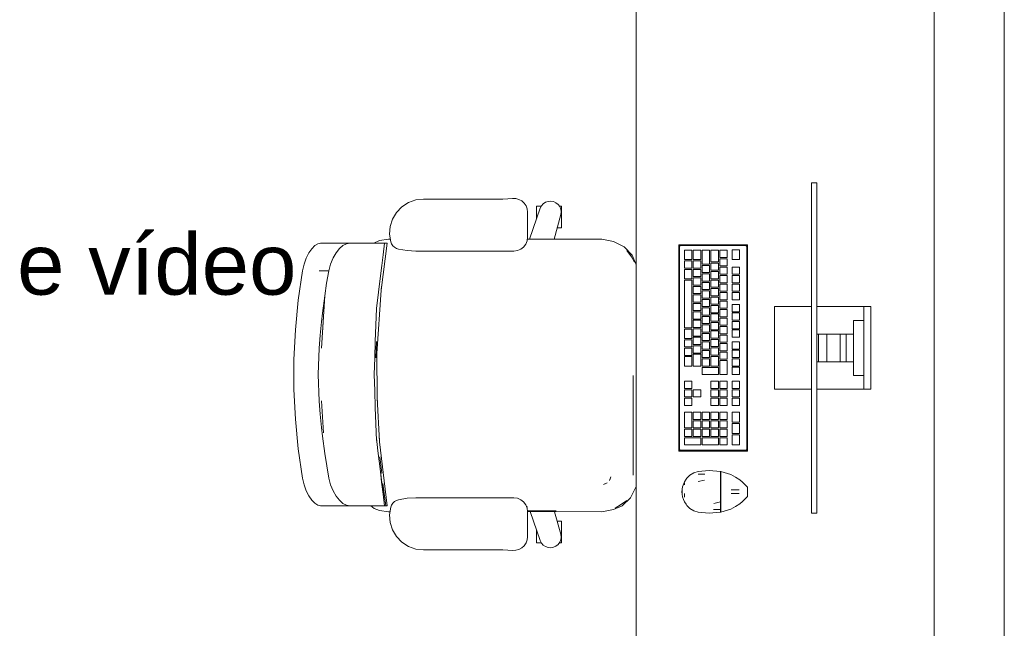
# Model space of a CAD drawing. Header units: millimetres. Extents: x 321 to 585, y -277 to 9.
# Tile 635 of 656: x 398 to 401.63, y -119.47 to -117.23. Entities that reach past the tile are written whole.
import ezdxf

# ---------------------------------------------------------------- set-up
doc = ezdxf.new("R2010")
doc.units = ezdxf.units.MM
doc.header["$MEASUREMENT"] = 0
doc.linetypes.add('NULL', pattern=[0])
for name, color, linetype, lineweight in [('Ambiente-Textos', 251, 'Continuous', 5), ('IFC-Elemento construtivo genérico-Contorno', 253, 'Continuous', 5), ('IFC-Elemento de mobília-Contorno', 152, 'Continuous', 5), ('IFC-Laje-Contorno', 134, 'Continuous', 5), ('IFC-Viga-Contorno', 66, 'Continuous', 5)]:
    doc.layers.add(name, color=color, linetype=linetype, lineweight=lineweight)
doc.styles.add('Arial', font='arial.ttf')

msp = doc.modelspace()

# ---------------------------------------------------------------- linework, layer by layer
at = {"layer": 'IFC-Elemento construtivo genérico-Contorno', "lineweight": 5}
for p, q in [((400.9206, -117.8292), (400.9206, -117.8288)), ((400.9206, -117.8288), (400.9397, -117.8288)), ((400.9397, -117.8292), (400.9397, -117.8288)), ((400.9206, -117.8305), (400.9206, -117.8292)), ((400.9206, -117.8325), (400.9206, -117.8305)), ((400.9206, -117.8351), (400.9206, -117.8325)), ((400.9206, -117.8382), (400.9206, -117.8351)), ((400.9206, -117.8415), (400.9206, -117.8382)), ((400.9206, -119.0353), (400.9206, -117.8415)), ((400.9397, -117.8305), (400.9397, -117.8292)), ((400.9397, -117.8325), (400.9397, -117.8305)), ((400.9397, -117.8351), (400.9397, -117.8325)), ((400.9397, -117.8382), (400.9397, -117.8351)), ((400.9397, -117.8415), (400.9397, -117.8382)), ((400.9397, -119.0353), (400.9397, -117.8415)), ((400.4301, -118.0574), (400.4325, -118.0598)), ((400.4301, -118.8194), (400.4301, -118.0574)), ((400.4301, -118.0574), (400.6841, -118.0574)), ((400.4325, -118.0598), (400.4342, -118.0615)), ((400.4332, -118.0637), (400.4339, -118.0622)), ((400.4332, -118.0637), (400.4336, -118.0629)), ((400.4332, -118.813), (400.4332, -118.0637)), ((400.4336, -118.0629), (400.4342, -118.0615)), ((400.4338, -118.0592), (400.4358, -118.0602)), ((400.4338, -118.0592), (400.4351, -118.0599)), ((400.4339, -118.0622), (400.4342, -118.0615)), ((400.4342, -118.0615), (400.4364, -118.0605)), ((400.4351, -118.0599), (400.4358, -118.0602)), ((400.4356, -118.0609), (400.4364, -118.0605)), ((400.4356, -118.0609), (400.436, -118.0607)), ((400.436, -118.0607), (400.4364, -118.0605)), ((400.4364, -118.0605), (400.6777, -118.0605)), ((400.4507, -118.0776), (400.4785, -118.0776)), ((400.4507, -118.1123), (400.4507, -118.0776)), ((400.4785, -118.1123), (400.4785, -118.0776)), ((400.4833, -118.0776), (400.5111, -118.0776)), ((400.4833, -118.1123), (400.4833, -118.0776)), ((400.5111, -118.1123), (400.5111, -118.0776)), ((400.5159, -118.0776), (400.5437, -118.0776)), ((400.5159, -118.129), (400.5159, -118.0776)), ((400.5437, -118.129), (400.5437, -118.0776)), ((400.5485, -118.0776), (400.5762, -118.0776)), ((400.5485, -118.1202), (400.5485, -118.0776)), ((400.5762, -118.1202), (400.5762, -118.0776)), ((400.5811, -118.0776), (400.6088, -118.0776)), ((400.5811, -118.1041), (400.5811, -118.0776)), ((400.6088, -118.1041), (400.6088, -118.0776)), ((400.627, -118.0767), (400.6548, -118.0767)), ((400.627, -118.112), (400.627, -118.0767)), ((400.6548, -118.112), (400.6548, -118.0767)), ((400.6777, -118.0605), (400.6803, -118.0592)), ((400.6777, -118.0605), (400.679, -118.0599)), ((400.6777, -118.0605), (400.6793, -118.0612)), ((400.679, -118.0599), (400.6803, -118.0592)), ((400.6793, -118.0612), (400.68, -118.0615)), ((400.68, -118.0615), (400.6816, -118.0598)), ((400.68, -118.0615), (400.6806, -118.0629)), ((400.68, -118.0615), (400.6809, -118.0637)), ((400.6806, -118.0629), (400.6809, -118.0637)), ((400.6809, -118.813), (400.6809, -118.0637)), ((400.6816, -118.0598), (400.6841, -118.0574)), ((400.6841, -118.8194), (400.6841, -118.0574)), ((400.4507, -118.1123), (400.4785, -118.1123)), ((400.4507, -118.1172), (400.4785, -118.1172)), ((400.4507, -118.1437), (400.4507, -118.1172)), ((400.4785, -118.1437), (400.4785, -118.1172)), ((400.4833, -118.1123), (400.5111, -118.1123)), ((400.4833, -118.1172), (400.5111, -118.1172)), ((400.4833, -118.1437), (400.4833, -118.1172)), ((400.5111, -118.1437), (400.5111, -118.1172)), ((400.5811, -118.1041), (400.6088, -118.1041)), ((400.5811, -118.109), (400.6088, -118.109)), ((400.5811, -118.1355), (400.5811, -118.109)), ((400.6088, -118.1355), (400.6088, -118.109)), ((400.627, -118.112), (400.6548, -118.112)), ((400.4507, -118.1437), (400.4785, -118.1437)), ((400.4507, -118.1485), (400.4785, -118.1485)), ((400.4507, -118.1833), (400.4507, -118.1485)), ((400.4785, -118.1833), (400.4785, -118.1485)), ((400.4833, -118.1437), (400.5111, -118.1437)), ((400.4833, -118.1485), (400.5111, -118.1485)), ((400.4833, -118.175), (400.4833, -118.1485)), ((400.5111, -118.175), (400.5111, -118.1485)), ((400.5159, -118.129), (400.5437, -118.129)), ((400.5159, -118.1338), (400.5437, -118.1338)), ((400.5159, -118.1604), (400.5159, -118.1338)), ((400.5437, -118.1604), (400.5437, -118.1338)), ((400.5485, -118.1202), (400.5762, -118.1202)), ((400.5485, -118.1251), (400.5762, -118.1251)), ((400.5485, -118.1516), (400.5485, -118.1251)), ((400.5485, -118.1516), (400.5762, -118.1516)), ((400.5762, -118.1516), (400.5762, -118.1251)), ((400.5811, -118.1355), (400.6088, -118.1355)), ((400.5811, -118.1403), (400.6088, -118.1403)), ((400.5811, -118.1668), (400.5811, -118.1403)), ((400.6088, -118.1668), (400.6088, -118.1403)), ((400.627, -118.1403), (400.6548, -118.1403)), ((400.627, -118.1668), (400.627, -118.1403)), ((400.6548, -118.1668), (400.6548, -118.1403)), ((400.4507, -118.1833), (400.4785, -118.1833)), ((400.4507, -118.1881), (400.4785, -118.1881)), ((400.4507, -118.364), (400.4507, -118.1881)), ((400.4785, -118.364), (400.4785, -118.1881)), ((400.4833, -118.175), (400.5111, -118.175)), ((400.4833, -118.1799), (400.5111, -118.1799)), ((400.4833, -118.2064), (400.4833, -118.1799)), ((400.5111, -118.2064), (400.5111, -118.1799)), ((400.5159, -118.1604), (400.5437, -118.1604)), ((400.5159, -118.1652), (400.5437, -118.1652)), ((400.5159, -118.1917), (400.5159, -118.1652)), ((400.5159, -118.1917), (400.5437, -118.1917)), ((400.5437, -118.1917), (400.5437, -118.1652)), ((400.5485, -118.1564), (400.5762, -118.1564)), ((400.5485, -118.1829), (400.5485, -118.1564)), ((400.5485, -118.1829), (400.5762, -118.1829)), ((400.5485, -118.1878), (400.5762, -118.1878)), ((400.5485, -118.2143), (400.5485, -118.1878)), ((400.5762, -118.1829), (400.5762, -118.1564)), ((400.5762, -118.2143), (400.5762, -118.1878)), ((400.5811, -118.1668), (400.6088, -118.1668)), ((400.5811, -118.1717), (400.6088, -118.1717)), ((400.5811, -118.1982), (400.5811, -118.1717)), ((400.6088, -118.1982), (400.6088, -118.1717)), ((400.627, -118.1668), (400.6548, -118.1668)), ((400.627, -118.1717), (400.6548, -118.1717)), ((400.627, -118.1982), (400.627, -118.1717)), ((400.6548, -118.1982), (400.6548, -118.1717)), ((400.4833, -118.2064), (400.5111, -118.2064)), ((400.4833, -118.2112), (400.5111, -118.2112)), ((400.4833, -118.2378), (400.4833, -118.2112)), ((400.5111, -118.2378), (400.5111, -118.2112)), ((400.5159, -118.1965), (400.5437, -118.1965)), ((400.5159, -118.2231), (400.5159, -118.1965)), ((400.5159, -118.2231), (400.5437, -118.2231)), ((400.5159, -118.2279), (400.5437, -118.2279)), ((400.5159, -118.2544), (400.5159, -118.2279)), ((400.5437, -118.2231), (400.5437, -118.1965)), ((400.5437, -118.2544), (400.5437, -118.2279)), ((400.5485, -118.2143), (400.5762, -118.2143)), ((400.5485, -118.2191), (400.5762, -118.2191)), ((400.5485, -118.2457), (400.5485, -118.2191)), ((400.5762, -118.2457), (400.5762, -118.2191)), ((400.5811, -118.1982), (400.6088, -118.1982)), ((400.5811, -118.203), (400.6088, -118.203)), ((400.5811, -118.2295), (400.5811, -118.203)), ((400.6088, -118.2295), (400.6088, -118.203)), ((400.627, -118.1982), (400.6548, -118.1982)), ((400.627, -118.203), (400.6548, -118.203)), ((400.627, -118.2295), (400.627, -118.203)), ((400.6548, -118.2295), (400.6548, -118.203)), ((400.4833, -118.2378), (400.5111, -118.2378)), ((400.4833, -118.2426), (400.5111, -118.2426)), ((400.4833, -118.2691), (400.4833, -118.2426)), ((400.5111, -118.2691), (400.5111, -118.2426)), ((400.5159, -118.2544), (400.5437, -118.2544)), ((400.5159, -118.2592), (400.5437, -118.2592)), ((400.5159, -118.2858), (400.5159, -118.2592)), ((400.5437, -118.2858), (400.5437, -118.2592)), ((400.5485, -118.2457), (400.5762, -118.2457)), ((400.5485, -118.2505), (400.5762, -118.2505)), ((400.5485, -118.277), (400.5485, -118.2505)), ((400.5762, -118.277), (400.5762, -118.2505)), ((400.5811, -118.2295), (400.6088, -118.2295)), ((400.5811, -118.2344), (400.6088, -118.2344)), ((400.5811, -118.2609), (400.5811, -118.2344)), ((400.5811, -118.2609), (400.6088, -118.2609)), ((400.6088, -118.2609), (400.6088, -118.2344)), ((400.627, -118.2295), (400.6548, -118.2295)), ((400.627, -118.2344), (400.6548, -118.2344)), ((400.627, -118.2609), (400.627, -118.2344)), ((400.627, -118.2609), (400.6548, -118.2609)), ((400.6548, -118.2609), (400.6548, -118.2344)), ((400.4833, -118.2691), (400.5111, -118.2691)), ((400.4833, -118.2739), (400.5111, -118.2739)), ((400.4833, -118.3005), (400.4833, -118.2739)), ((400.4833, -118.3005), (400.5111, -118.3005)), ((400.5111, -118.3005), (400.5111, -118.2739)), ((400.5159, -118.2858), (400.5437, -118.2858)), ((400.5159, -118.2906), (400.5437, -118.2906)), ((400.5159, -118.3171), (400.5159, -118.2906)), ((400.5437, -118.3171), (400.5437, -118.2906)), ((400.5485, -118.277), (400.5762, -118.277)), ((400.5485, -118.2818), (400.5762, -118.2818)), ((400.5485, -118.3084), (400.5485, -118.2818)), ((400.5762, -118.3084), (400.5762, -118.2818)), ((400.5811, -118.2657), (400.6088, -118.2657)), ((400.5811, -118.2923), (400.5811, -118.2657)), ((400.5811, -118.2923), (400.6088, -118.2923)), ((400.5811, -118.2971), (400.6088, -118.2971)), ((400.5811, -118.3236), (400.5811, -118.2971)), ((400.6088, -118.2923), (400.6088, -118.2657)), ((400.6088, -118.3236), (400.6088, -118.2971)), ((400.627, -118.2781), (400.6548, -118.2781)), ((400.627, -118.3047), (400.627, -118.2781)), ((400.6548, -118.3047), (400.6548, -118.2781)), ((400.7833, -118.5908), (400.7833, -118.286)), ((400.7833, -118.286), (400.9206, -118.286)), ((400.9397, -118.286), (401.1008, -118.286)), ((401.1008, -118.286), (401.1041, -118.286)), ((401.1041, -118.286), (401.1071, -118.286)), ((401.1071, -118.286), (401.1098, -118.286)), ((401.1098, -118.286), (401.1118, -118.286)), ((401.1118, -118.286), (401.1131, -118.286)), ((401.1131, -118.286), (401.1135, -118.286)), ((401.1135, -118.5908), (401.1135, -118.286)), ((401.1135, -118.286), (401.1389, -118.286)), ((401.1389, -118.5908), (401.1389, -118.286)), ((400.4833, -118.3053), (400.5111, -118.3053)), ((400.4833, -118.3318), (400.4833, -118.3053)), ((400.4833, -118.3318), (400.5111, -118.3318)), ((400.4833, -118.3366), (400.5111, -118.3366)), ((400.4833, -118.3632), (400.4833, -118.3366)), ((400.5111, -118.3318), (400.5111, -118.3053)), ((400.5111, -118.3632), (400.5111, -118.3366)), ((400.5159, -118.3171), (400.5437, -118.3171)), ((400.5159, -118.322), (400.5437, -118.322)), ((400.5159, -118.3485), (400.5159, -118.322)), ((400.5437, -118.3485), (400.5437, -118.322)), ((400.5485, -118.3084), (400.5762, -118.3084)), ((400.5485, -118.3132), (400.5762, -118.3132)), ((400.5485, -118.3397), (400.5485, -118.3132)), ((400.5762, -118.3397), (400.5762, -118.3132)), ((400.5811, -118.3236), (400.6088, -118.3236)), ((400.5811, -118.3284), (400.6088, -118.3284)), ((400.5811, -118.355), (400.5811, -118.3284)), ((400.6088, -118.355), (400.6088, -118.3284)), ((400.627, -118.3047), (400.6548, -118.3047)), ((400.627, -118.3095), (400.6548, -118.3095)), ((400.627, -118.336), (400.627, -118.3095)), ((400.627, -118.336), (400.6548, -118.336)), ((400.6548, -118.336), (400.6548, -118.3095)), ((401.0754, -118.54), (401.0754, -118.3368)), ((401.0754, -118.3368), (401.1135, -118.3368)), ((400.4507, -118.364), (400.4785, -118.364)), ((400.4507, -118.3688), (400.4785, -118.3688)), ((400.4507, -118.4032), (400.4507, -118.3688)), ((400.4785, -118.4032), (400.4785, -118.3688)), ((400.4833, -118.3632), (400.5111, -118.3632)), ((400.4833, -118.368), (400.5111, -118.368)), ((400.4833, -118.3945), (400.4833, -118.368)), ((400.5111, -118.3945), (400.5111, -118.368)), ((400.5159, -118.3485), (400.5437, -118.3485)), ((400.5159, -118.3533), (400.5437, -118.3533)), ((400.5159, -118.3798), (400.5159, -118.3533)), ((400.5437, -118.3798), (400.5437, -118.3533)), ((400.5485, -118.3397), (400.5762, -118.3397)), ((400.5485, -118.3445), (400.5762, -118.3445)), ((400.5485, -118.3711), (400.5485, -118.3445)), ((400.5485, -118.3711), (400.5762, -118.3711)), ((400.5762, -118.3711), (400.5762, -118.3445)), ((400.5811, -118.355), (400.6088, -118.355)), ((400.5811, -118.3598), (400.6088, -118.3598)), ((400.5811, -118.3863), (400.5811, -118.3598)), ((400.6088, -118.3863), (400.6088, -118.3598)), ((400.627, -118.3408), (400.6548, -118.3408)), ((400.627, -118.3674), (400.627, -118.3408)), ((400.627, -118.3674), (400.6548, -118.3674)), ((400.627, -118.3722), (400.6548, -118.3722)), ((400.627, -118.3987), (400.627, -118.3722)), ((400.6548, -118.3674), (400.6548, -118.3408)), ((400.6548, -118.3987), (400.6548, -118.3722)), ((400.4507, -118.4032), (400.4785, -118.4032)), ((400.4507, -118.408), (400.4785, -118.408)), ((400.4507, -118.4345), (400.4507, -118.408)), ((400.4785, -118.4345), (400.4785, -118.408)), ((400.4833, -118.3945), (400.5111, -118.3945)), ((400.4833, -118.3993), (400.5111, -118.3993)), ((400.4833, -118.4259), (400.4833, -118.3993)), ((400.5111, -118.4259), (400.5111, -118.3993)), ((400.5159, -118.3798), (400.5437, -118.3798)), ((400.5159, -118.3847), (400.5437, -118.3847)), ((400.5159, -118.4112), (400.5159, -118.3847)), ((400.5437, -118.4112), (400.5437, -118.3847)), ((400.5485, -118.3759), (400.5762, -118.3759)), ((400.5485, -118.4024), (400.5485, -118.3759)), ((400.5485, -118.4024), (400.5762, -118.4024)), ((400.5485, -118.4073), (400.5762, -118.4073)), ((400.5485, -118.4338), (400.5485, -118.4073)), ((400.5762, -118.4024), (400.5762, -118.3759)), ((400.5762, -118.4338), (400.5762, -118.4073)), ((400.5811, -118.3863), (400.6088, -118.3863)), ((400.5811, -118.3911), (400.6088, -118.3911)), ((400.5811, -118.4177), (400.5811, -118.3911)), ((400.6088, -118.4177), (400.6088, -118.3911)), ((400.627, -118.3987), (400.6548, -118.3987)), ((400.9397, -118.3876), (400.946, -118.3876)), ((400.946, -118.4892), (400.946, -118.3876)), ((400.946, -118.3876), (400.9762, -118.3876)), ((400.9762, -118.4892), (400.9762, -118.3876)), ((400.9762, -118.3876), (401.0263, -118.3876)), ((401.0263, -118.4892), (401.0263, -118.3876)), ((401.0263, -118.3876), (401.0481, -118.3876)), ((401.0464, -118.3876), (401.0549, -118.3876)), ((401.0481, -118.4892), (401.0481, -118.3876)), ((401.0549, -118.3876), (401.0641, -118.3876)), ((401.0641, -118.3876), (401.0754, -118.3876)), ((400.4507, -118.4345), (400.4785, -118.4345)), ((400.4507, -118.4394), (400.4785, -118.4394)), ((400.4507, -118.4659), (400.4507, -118.4394)), ((400.4785, -118.4659), (400.4785, -118.4394)), ((400.4833, -118.4259), (400.5111, -118.4259)), ((400.4833, -118.4307), (400.5111, -118.4307)), ((400.4833, -118.4572), (400.4833, -118.4307)), ((400.5111, -118.4572), (400.5111, -118.4307)), ((400.5159, -118.4112), (400.5437, -118.4112)), ((400.5159, -118.416), (400.5437, -118.416)), ((400.5159, -118.4425), (400.5159, -118.416)), ((400.5159, -118.4425), (400.5437, -118.4425)), ((400.5437, -118.4425), (400.5437, -118.416)), ((400.5485, -118.4338), (400.5762, -118.4338)), ((400.5485, -118.4386), (400.5762, -118.4386)), ((400.5485, -118.4651), (400.5485, -118.4386)), ((400.5762, -118.4651), (400.5762, -118.4386)), ((400.5811, -118.4177), (400.6088, -118.4177)), ((400.5811, -118.4225), (400.6088, -118.4225)), ((400.5811, -118.449), (400.5811, -118.4225)), ((400.6088, -118.449), (400.6088, -118.4225)), ((400.627, -118.416), (400.6548, -118.416)), ((400.627, -118.4425), (400.627, -118.416)), ((400.627, -118.4425), (400.6548, -118.4425)), ((400.6548, -118.4425), (400.6548, -118.416)), ((400.4507, -118.4659), (400.4785, -118.4659)), ((400.4507, -118.4707), (400.4785, -118.4707)), ((400.4507, -118.5053), (400.4507, -118.4707)), ((400.4785, -118.5053), (400.4785, -118.4707)), ((400.4833, -118.4572), (400.5111, -118.4572)), ((400.4833, -118.4621), (400.5111, -118.4621)), ((400.4833, -118.5053), (400.4833, -118.4621)), ((400.5111, -118.5053), (400.5111, -118.4621)), ((400.5159, -118.4474), (400.5437, -118.4474)), ((400.5159, -118.4739), (400.5159, -118.4474)), ((400.5159, -118.4739), (400.5437, -118.4739)), ((400.5159, -118.4787), (400.5437, -118.4787)), ((400.5159, -118.5053), (400.5159, -118.4787)), ((400.5437, -118.4739), (400.5437, -118.4474)), ((400.5437, -118.5053), (400.5437, -118.4787)), ((400.5485, -118.4651), (400.5762, -118.4651)), ((400.5485, -118.47), (400.5762, -118.47)), ((400.5485, -118.5053), (400.5485, -118.47)), ((400.5762, -118.5053), (400.5762, -118.47)), ((400.5811, -118.449), (400.6088, -118.449)), ((400.5811, -118.4539), (400.6088, -118.4539)), ((400.5811, -118.4804), (400.5811, -118.4539)), ((400.5811, -118.4804), (400.6088, -118.4804)), ((400.6088, -118.4804), (400.6088, -118.4539)), ((400.627, -118.4473), (400.6548, -118.4473)), ((400.627, -118.4738), (400.627, -118.4473)), ((400.627, -118.4738), (400.6548, -118.4738)), ((400.627, -118.4787), (400.6548, -118.4787)), ((400.627, -118.5052), (400.627, -118.4787)), ((400.6548, -118.4738), (400.6548, -118.4473)), ((400.6548, -118.5052), (400.6548, -118.4787)), ((400.4507, -118.5053), (400.4785, -118.5053)), ((400.4833, -118.5053), (400.5111, -118.5053)), ((400.5159, -118.5053), (400.5437, -118.5053)), ((400.5159, -118.5101), (400.5762, -118.5101)), ((400.5159, -118.5366), (400.5159, -118.5101)), ((400.5485, -118.5053), (400.5762, -118.5053)), ((400.5762, -118.5366), (400.5762, -118.5101)), ((400.5811, -118.4852), (400.6088, -118.4852)), ((400.5811, -118.5366), (400.5811, -118.4852)), ((400.6088, -118.5366), (400.6088, -118.4852)), ((400.627, -118.5052), (400.6548, -118.5052)), ((400.627, -118.51), (400.6548, -118.51)), ((400.627, -118.5366), (400.627, -118.51)), ((400.6548, -118.5366), (400.6548, -118.51)), ((400.9397, -118.4892), (400.946, -118.4892)), ((400.946, -118.4892), (400.9762, -118.4892)), ((400.9762, -118.4892), (401.0263, -118.4892)), ((401.0263, -118.4892), (401.0481, -118.4892)), ((401.0481, -118.4892), (401.0549, -118.4892)), ((401.0549, -118.4892), (401.0641, -118.4892)), ((401.0641, -118.4892), (401.0754, -118.4892)), ((400.5159, -118.5366), (400.5762, -118.5366)), ((400.5811, -118.5366), (400.6088, -118.5366)), ((400.627, -118.5366), (400.6548, -118.5366)), ((401.0754, -118.54), (401.1135, -118.54)), ((400.4507, -118.5617), (400.4785, -118.5617)), ((400.4507, -118.5883), (400.4507, -118.5617)), ((400.4507, -118.5883), (400.4785, -118.5883)), ((400.4785, -118.5883), (400.4785, -118.5617)), ((400.5485, -118.5617), (400.5762, -118.5617)), ((400.5485, -118.5883), (400.5485, -118.5617)), ((400.5485, -118.5883), (400.5762, -118.5883)), ((400.5762, -118.5883), (400.5762, -118.5617)), ((400.5811, -118.5617), (400.6088, -118.5617)), ((400.5811, -118.5883), (400.5811, -118.5617)), ((400.5811, -118.5883), (400.6088, -118.5883)), ((400.6088, -118.5883), (400.6088, -118.5617)), ((400.627, -118.5617), (400.6548, -118.5617)), ((400.627, -118.5883), (400.627, -118.5617)), ((400.627, -118.5883), (400.6548, -118.5883)), ((400.6548, -118.5883), (400.6548, -118.5617)), ((400.7833, -118.5908), (400.9206, -118.5908)), ((400.9397, -118.5908), (401.1008, -118.5908)), ((401.1008, -118.5908), (401.1041, -118.5908)), ((401.1041, -118.5908), (401.1071, -118.5908)), ((401.1071, -118.5908), (401.1098, -118.5908)), ((401.1098, -118.5908), (401.1118, -118.5908)), ((401.1118, -118.5908), (401.1131, -118.5908)), ((401.1131, -118.5908), (401.1135, -118.5908)), ((401.1135, -118.5908), (401.1389, -118.5908)), ((400.4507, -118.5931), (400.4785, -118.5931)), ((400.4507, -118.6196), (400.4507, -118.5931)), ((400.4507, -118.6196), (400.4785, -118.6196)), ((400.4507, -118.6244), (400.4785, -118.6244)), ((400.4507, -118.651), (400.4507, -118.6244)), ((400.4785, -118.6196), (400.4785, -118.5931)), ((400.4785, -118.651), (400.4785, -118.6244)), ((400.4833, -118.5931), (400.5111, -118.5931)), ((400.4833, -118.6196), (400.4833, -118.5931)), ((400.4833, -118.6196), (400.5111, -118.6196)), ((400.5111, -118.6196), (400.5111, -118.5931)), ((400.5485, -118.5931), (400.5762, -118.5931)), ((400.5485, -118.6196), (400.5485, -118.5931)), ((400.5485, -118.6196), (400.5762, -118.6196)), ((400.5485, -118.6244), (400.5762, -118.6244)), ((400.5485, -118.651), (400.5485, -118.6244)), ((400.5762, -118.6196), (400.5762, -118.5931)), ((400.5762, -118.651), (400.5762, -118.6244)), ((400.5811, -118.5931), (400.6088, -118.5931)), ((400.5811, -118.6196), (400.5811, -118.5931)), ((400.5811, -118.6196), (400.6088, -118.6196)), ((400.5811, -118.6244), (400.6088, -118.6244)), ((400.5811, -118.651), (400.5811, -118.6244)), ((400.6088, -118.6196), (400.6088, -118.5931)), ((400.6088, -118.651), (400.6088, -118.6244)), ((400.627, -118.5931), (400.6548, -118.5931)), ((400.627, -118.6196), (400.627, -118.5931)), ((400.627, -118.6196), (400.6548, -118.6196)), ((400.627, -118.6244), (400.6548, -118.6244)), ((400.627, -118.651), (400.627, -118.6244)), ((400.6548, -118.6196), (400.6548, -118.5931)), ((400.6548, -118.651), (400.6548, -118.6244)), ((400.4507, -118.651), (400.4785, -118.651)), ((400.5485, -118.651), (400.5762, -118.651)), ((400.5811, -118.651), (400.6088, -118.651)), ((400.627, -118.651), (400.6548, -118.651)), ((400.4507, -118.6759), (400.4785, -118.6759)), ((400.4507, -118.7338), (400.4507, -118.6759)), ((400.4785, -118.7338), (400.4785, -118.6759)), ((400.4833, -118.6759), (400.5111, -118.6759)), ((400.4833, -118.7025), (400.4833, -118.6759)), ((400.5111, -118.7025), (400.5111, -118.6759)), ((400.5159, -118.6759), (400.5437, -118.6759)), ((400.5159, -118.7025), (400.5159, -118.6759)), ((400.5437, -118.7025), (400.5437, -118.6759)), ((400.5485, -118.6759), (400.5762, -118.6759)), ((400.5485, -118.7025), (400.5485, -118.6759)), ((400.5762, -118.7025), (400.5762, -118.6759)), ((400.5811, -118.6759), (400.6088, -118.6759)), ((400.5811, -118.7025), (400.5811, -118.6759)), ((400.6088, -118.7025), (400.6088, -118.6759)), ((400.627, -118.6759), (400.6548, -118.6759)), ((400.627, -118.7127), (400.627, -118.6759)), ((400.6548, -118.7127), (400.6548, -118.6759)), ((400.4507, -118.7338), (400.4785, -118.7338)), ((400.4833, -118.7025), (400.5111, -118.7025)), ((400.4833, -118.7073), (400.5111, -118.7073)), ((400.4833, -118.7338), (400.4833, -118.7073)), ((400.4833, -118.7338), (400.5111, -118.7338)), ((400.5111, -118.7338), (400.5111, -118.7073)), ((400.5159, -118.7025), (400.5437, -118.7025)), ((400.5159, -118.7073), (400.5437, -118.7073)), ((400.5159, -118.7338), (400.5159, -118.7073)), ((400.5159, -118.7338), (400.5437, -118.7338)), ((400.5437, -118.7338), (400.5437, -118.7073)), ((400.5485, -118.7025), (400.5762, -118.7025)), ((400.5485, -118.7073), (400.5762, -118.7073)), ((400.5485, -118.7338), (400.5485, -118.7073)), ((400.5485, -118.7338), (400.5762, -118.7338)), ((400.5762, -118.7338), (400.5762, -118.7073)), ((400.5811, -118.7025), (400.6088, -118.7025)), ((400.5811, -118.7073), (400.6088, -118.7073)), ((400.5811, -118.7338), (400.5811, -118.7073)), ((400.5811, -118.7338), (400.6088, -118.7338)), ((400.6088, -118.7338), (400.6088, -118.7073)), ((400.627, -118.7127), (400.6548, -118.7127)), ((400.627, -118.7546), (400.627, -118.7179)), ((400.627, -118.7179), (400.6548, -118.7179)), ((400.6548, -118.7546), (400.6548, -118.7179)), ((400.4507, -118.7387), (400.4785, -118.7387)), ((400.4507, -118.7652), (400.4507, -118.7387)), ((400.4507, -118.7652), (400.4785, -118.7652)), ((400.4507, -118.77), (400.5111, -118.77)), ((400.4507, -118.7965), (400.4507, -118.77)), ((400.4785, -118.7652), (400.4785, -118.7387)), ((400.4833, -118.7387), (400.5111, -118.7387)), ((400.4833, -118.7652), (400.4833, -118.7387)), ((400.4833, -118.7652), (400.5111, -118.7652)), ((400.5111, -118.7652), (400.5111, -118.7387)), ((400.5111, -118.7965), (400.5111, -118.77)), ((400.5159, -118.7387), (400.5437, -118.7387)), ((400.5159, -118.7652), (400.5159, -118.7387)), ((400.5159, -118.7652), (400.5437, -118.7652)), ((400.5159, -118.77), (400.5762, -118.77)), ((400.5159, -118.7965), (400.5159, -118.77)), ((400.5437, -118.7652), (400.5437, -118.7387)), ((400.5485, -118.7387), (400.5762, -118.7387)), ((400.5485, -118.7652), (400.5485, -118.7387)), ((400.5485, -118.7652), (400.5762, -118.7652)), ((400.5762, -118.7652), (400.5762, -118.7387)), ((400.5762, -118.7965), (400.5762, -118.77)), ((400.5811, -118.7387), (400.6088, -118.7387)), ((400.5811, -118.7652), (400.5811, -118.7387)), ((400.5811, -118.7652), (400.6088, -118.7652)), ((400.5811, -118.77), (400.6088, -118.77)), ((400.5811, -118.7965), (400.5811, -118.77)), ((400.6088, -118.7652), (400.6088, -118.7387)), ((400.6088, -118.7965), (400.6088, -118.77)), ((400.627, -118.7546), (400.6548, -118.7546)), ((400.627, -118.7965), (400.627, -118.7598)), ((400.627, -118.7598), (400.6548, -118.7598)), ((400.6548, -118.7965), (400.6548, -118.7598)), ((400.4507, -118.7965), (400.5111, -118.7965)), ((400.5159, -118.7965), (400.5762, -118.7965)), ((400.5811, -118.7965), (400.6088, -118.7965)), ((400.627, -118.7965), (400.6548, -118.7965)), ((400.4301, -118.8194), (400.4325, -118.8169)), ((400.4301, -118.8194), (400.6841, -118.8194)), ((400.4325, -118.8169), (400.4342, -118.8153)), ((400.4332, -118.813), (400.4334, -118.8134)), ((400.4332, -118.813), (400.4336, -118.8138)), ((400.4334, -118.8134), (400.4342, -118.8153)), ((400.4336, -118.8138), (400.4342, -118.8153)), ((400.4342, -118.8153), (400.4364, -118.8162)), ((400.4342, -118.8153), (400.4349, -118.8155)), ((400.4349, -118.8155), (400.4364, -118.8162)), ((400.4349, -118.8155), (400.4356, -118.8158)), ((400.4356, -118.8158), (400.4364, -118.8162)), ((400.4364, -118.8162), (400.6777, -118.8162)), ((400.6777, -118.8162), (400.68, -118.8153)), ((400.6777, -118.8162), (400.6785, -118.8158)), ((400.6777, -118.8162), (400.6781, -118.816)), ((400.6777, -118.8162), (400.6784, -118.8165)), ((400.6781, -118.816), (400.6785, -118.8158)), ((400.6784, -118.8165), (400.679, -118.8168)), ((400.68, -118.8153), (400.6803, -118.8145)), ((400.68, -118.8153), (400.6816, -118.8169)), ((400.6803, -118.8145), (400.6809, -118.813)), ((400.6803, -118.8145), (400.6806, -118.8138)), ((400.6806, -118.8138), (400.6809, -118.813)), ((400.6816, -118.8169), (400.6841, -118.8194)), ((400.4568, -118.9232), (400.4596, -118.9189)), ((400.4596, -118.9189), (400.4714, -118.9076)), ((400.4714, -118.9076), (400.4855, -118.8993)), ((400.4855, -118.8993), (400.5011, -118.8946)), ((400.5011, -118.8946), (400.5424, -118.8911)), ((400.5011, -118.9047), (400.5261, -118.9043)), ((400.5424, -118.8911), (400.5838, -118.8944)), ((400.5838, -118.8994), (400.5838, -118.8944)), ((400.5838, -118.8963), (400.5854, -118.8963)), ((400.5838, -118.9012), (400.5838, -118.8987)), ((400.5838, -118.9044), (400.5838, -118.8994)), ((400.5838, -118.9061), (400.5838, -118.9036)), ((400.5838, -118.9182), (400.5838, -118.9044)), ((400.5838, -118.9061), (400.5854, -118.9061)), ((400.5838, -118.9195), (400.5838, -118.9128)), ((400.5838, -118.9319), (400.5838, -118.9182)), ((400.5854, -118.8946), (400.6226, -118.9057)), ((400.5854, -118.9047), (400.5854, -118.8946)), ((400.5854, -118.9184), (400.5854, -118.9047)), ((400.5854, -118.9321), (400.5854, -118.9184)), ((400.6226, -118.9057), (400.6399, -118.9152)), ((400.6399, -118.9152), (400.6561, -118.9253)), ((400.4426, -118.9603), (400.4442, -118.9507)), ((400.4442, -118.9507), (400.4508, -118.9327)), ((400.4508, -118.9327), (400.4568, -118.9232)), ((400.4508, -118.9435), (400.4508, -118.936)), ((400.4508, -118.9435), (400.4508, -118.9392)), ((400.5011, -118.9321), (400.5251, -118.9265)), ((400.5838, -118.9329), (400.5838, -118.9262)), ((400.5838, -118.9507), (400.5838, -118.9319)), ((400.5838, -118.9512), (400.5838, -118.942)), ((400.5838, -118.9695), (400.5838, -118.9507)), ((400.5854, -118.9508), (400.5854, -118.9321)), ((400.5854, -118.9695), (400.5854, -118.9508)), ((400.6561, -118.9253), (400.6657, -118.9337)), ((400.6657, -118.9337), (400.6841, -118.9522)), ((400.6841, -118.9546), (400.6841, -118.9522)), ((400.6841, -118.957), (400.6841, -118.9546)), ((400.441, -118.9695), (400.4426, -118.9603)), ((400.441, -118.9695), (400.4426, -118.9788)), ((400.4426, -118.9788), (400.4426, -118.9603)), ((400.4426, -118.9788), (400.4442, -118.9884)), ((400.4442, -118.9884), (400.4476, -118.9974)), ((400.4508, -118.989), (400.4508, -118.976)), ((400.4508, -118.9825), (400.4508, -118.976)), ((400.5838, -118.9695), (400.5838, -118.9604)), ((400.5838, -118.9695), (400.5854, -118.9695)), ((400.5838, -118.9787), (400.5838, -118.9695)), ((400.5838, -118.9883), (400.5838, -118.9695)), ((400.5838, -118.997), (400.5838, -118.9878)), ((400.5838, -119.0071), (400.5838, -118.9883)), ((400.5854, -118.9882), (400.5854, -118.9695)), ((400.5854, -119.0069), (400.5854, -118.9882)), ((400.6235, -118.9628), (400.6282, -118.9628)), ((400.6235, -118.9755), (400.6282, -118.9755)), ((400.6282, -118.9628), (400.6333, -118.9628)), ((400.6282, -118.9755), (400.6333, -118.9755)), ((400.6333, -118.9628), (400.6384, -118.9628)), ((400.6333, -118.9755), (400.6384, -118.9755)), ((400.6384, -118.9628), (400.6431, -118.9628)), ((400.6384, -118.9755), (400.6431, -118.9755)), ((400.6431, -118.9628), (400.6472, -118.9628)), ((400.6431, -118.9755), (400.6472, -118.9755)), ((400.6472, -118.9628), (400.6503, -118.9628)), ((400.6472, -118.9755), (400.6503, -118.9755)), ((400.6503, -118.9628), (400.6523, -118.9628)), ((400.6503, -118.9755), (400.6523, -118.9755)), ((400.6523, -118.9628), (400.653, -118.9628)), ((400.6523, -118.9755), (400.653, -118.9755)), ((400.6657, -119.0053), (400.6841, -118.9868)), ((400.6841, -118.9589), (400.6841, -118.957)), ((400.6841, -118.9608), (400.6841, -118.9589)), ((400.6841, -118.9652), (400.6841, -118.9608)), ((400.6841, -118.9695), (400.6841, -118.9652)), ((400.6841, -118.9738), (400.6841, -118.9695)), ((400.6841, -118.9782), (400.6841, -118.9738)), ((400.6841, -118.9801), (400.6841, -118.9782)), ((400.6841, -118.982), (400.6841, -118.9801)), ((400.6841, -118.9844), (400.6841, -118.982)), ((400.6841, -118.9868), (400.6841, -118.9844)), ((400.4476, -118.9974), (400.4508, -119.0063)), ((400.4508, -119.0063), (400.4568, -119.0158)), ((400.4568, -119.0158), (400.4596, -119.0201)), ((400.4596, -119.0201), (400.4714, -119.0315)), ((400.5597, -119.0126), (400.5838, -119.0071)), ((400.5838, -119.0061), (400.5854, -119.0061)), ((400.5838, -119.0128), (400.5838, -119.0061)), ((400.5838, -119.0208), (400.5838, -119.0071)), ((400.5838, -119.0262), (400.5838, -119.0195)), ((400.5838, -119.0346), (400.5838, -119.0208)), ((400.5854, -119.0206), (400.5854, -119.0069)), ((400.5854, -119.0343), (400.5854, -119.0206)), ((400.6226, -119.0333), (400.6399, -119.0238)), ((400.6399, -119.0238), (400.6561, -119.0138)), ((400.6561, -119.0138), (400.6657, -119.0053)), ((400.4714, -119.0315), (400.4855, -119.0397)), ((400.4855, -119.0397), (400.5011, -119.0444)), ((400.5011, -119.0444), (400.5424, -119.048)), ((400.5424, -119.048), (400.5838, -119.0446)), ((400.5588, -119.0348), (400.5838, -119.0346)), ((400.5838, -119.036), (400.5838, -119.0345)), ((400.5838, -119.0396), (400.5838, -119.0346)), ((400.5838, -119.0377), (400.5838, -119.036)), ((400.5838, -119.0411), (400.5838, -119.0394)), ((400.5838, -119.0446), (400.5838, -119.0396)), ((400.5838, -119.0427), (400.5854, -119.0427)), ((400.5854, -119.0444), (400.6226, -119.0333)), ((400.5854, -119.0444), (400.5854, -119.0343)), ((400.9206, -119.0385), (400.9206, -119.0353)), ((400.9206, -119.0416), (400.9206, -119.0385)), ((400.9206, -119.0442), (400.9206, -119.0416)), ((400.9206, -119.0463), (400.9206, -119.0442)), ((400.9206, -119.0475), (400.9206, -119.0463)), ((400.9206, -119.048), (400.9206, -119.0475)), ((400.9206, -119.048), (400.9397, -119.048)), ((400.9397, -119.0385), (400.9397, -119.0353)), ((400.9397, -119.0416), (400.9397, -119.0385)), ((400.9397, -119.0442), (400.9397, -119.0416)), ((400.9397, -119.0463), (400.9397, -119.0442)), ((400.9397, -119.0475), (400.9397, -119.0463)), ((400.9397, -119.048), (400.9397, -119.0475))]:
    msp.add_line(p, q, dxfattribs=at)
at = {"layer": 'IFC-Elemento de mobília-Contorno', "color": 7, "lineweight": 5}
for p, q in [((399.4323, -117.9018), (399.4593, -117.8921)), ((399.4593, -117.8921), (399.4878, -117.8889)), ((399.4878, -117.8889), (399.7809, -117.8889)), ((399.7809, -117.8889), (399.7986, -117.8884)), ((399.7986, -117.8884), (399.8162, -117.8871)), ((399.8162, -117.8871), (399.8283, -117.8873)), ((399.8283, -117.8873), (399.84, -117.8904)), ((399.84, -117.8904), (399.8506, -117.8961)), ((399.8506, -117.8961), (399.8596, -117.9043)), ((399.9299, -117.9065), (399.9382, -117.9008)), ((399.9382, -117.9008), (399.9477, -117.8975)), ((399.9477, -117.8975), (399.9578, -117.8966)), ((399.9578, -117.8966), (399.9677, -117.8983)), ((399.9677, -117.8983), (399.9769, -117.9025)), ((399.3883, -117.938), (399.4082, -117.9173)), ((399.4082, -117.9173), (399.4323, -117.9018)), ((399.8596, -117.9043), (399.8664, -117.9143)), ((399.8664, -117.9143), (399.8706, -117.9256)), ((399.8706, -117.9256), (399.8721, -117.9376)), ((399.8721, -118.0301), (399.8721, -117.9376)), ((399.8792, -118.0372), (399.9187, -117.9231)), ((399.9055, -117.9154), (399.9071, -117.9154)), ((399.9055, -117.9612), (399.9055, -117.9154)), ((399.9071, -117.9154), (399.9117, -117.9154)), ((399.9117, -117.9154), (399.919, -117.9154)), ((399.9187, -117.9231), (399.9232, -117.9141)), ((399.919, -117.9154), (399.9226, -117.9154)), ((399.9232, -117.9141), (399.9299, -117.9065)), ((399.9769, -117.9025), (399.9847, -117.9089)), ((399.9847, -117.9089), (399.9907, -117.917)), ((399.9895, -117.9154), (399.9911, -117.9154)), ((399.9907, -117.917), (399.9944, -117.9264)), ((399.9911, -117.9154), (399.9957, -117.9154)), ((399.9942, -117.9464), (399.9956, -117.9364)), ((399.9944, -117.9264), (399.9956, -117.9364)), ((399.9957, -117.9154), (399.9972, -117.9154)), ((399.9972, -117.9947), (399.9972, -117.9154)), ((399.3649, -117.9899), (399.3736, -117.9626)), ((399.3736, -117.9626), (399.3883, -117.938)), ((399.9697, -118.0369), (399.9942, -117.9464)), ((399.3626, -118.0184), (399.3649, -117.9899)), ((399.9812, -117.9947), (399.9838, -117.9947)), ((399.9838, -117.9947), (399.9911, -117.9947)), ((399.9911, -117.9947), (399.9957, -117.9947)), ((399.9957, -117.9947), (399.9972, -117.9947)), ((399.3047, -118.0512), (399.3254, -118.0416)), ((399.3254, -118.0416), (399.3581, -118.0364)), ((399.3581, -118.0364), (399.3653, -118.0364)), ((399.3626, -118.0184), (399.3669, -118.0468)), ((399.3669, -118.0468), (399.3699, -118.0545)), ((399.8653, -118.0555), (399.8703, -118.0433)), ((399.8703, -118.0433), (399.8721, -118.0301)), ((399.8711, -118.0373), (400.1455, -118.0364)), ((400.1455, -118.0364), (400.1895, -118.0451)), ((400.1895, -118.0451), (400.2285, -118.0656)), ((399.0646, -118.0878), (399.0753, -118.0723)), ((399.0753, -118.0723), (399.0864, -118.0608)), ((399.0864, -118.0608), (399.0973, -118.0536)), ((399.0973, -118.0536), (399.1076, -118.0512)), ((399.1076, -118.0512), (399.2156, -118.0512)), ((399.1653, -118.0872), (399.1777, -118.0719)), ((399.1777, -118.0719), (399.1906, -118.0606)), ((399.1906, -118.0606), (399.2034, -118.0536)), ((399.2034, -118.0536), (399.2156, -118.0512)), ((399.2156, -118.0512), (399.2507, -118.0512)), ((399.2507, -118.0512), (399.2804, -118.0512)), ((399.2804, -118.0512), (399.3046, -118.0512)), ((399.3046, -118.0512), (399.3231, -118.0512)), ((399.3231, -118.0512), (399.3358, -118.0512)), ((399.3312, -118.2251), (399.3543, -118.0512)), ((399.3358, -118.0512), (399.3427, -118.0512)), ((399.3385, -118.0952), (399.3444, -118.0512)), ((399.3427, -118.0512), (399.3438, -118.0512)), ((399.3438, -118.0512), (399.3444, -118.0512)), ((399.3444, -118.0512), (399.3448, -118.0512)), ((399.3448, -118.0512), (399.3482, -118.0512)), ((399.3482, -118.0512), (399.3529, -118.0512)), ((399.3529, -118.0512), (399.3543, -118.0512)), ((399.3699, -118.0545), (399.3745, -118.0614)), ((399.3745, -118.0614), (399.3805, -118.0671)), ((399.3805, -118.0671), (399.3876, -118.0714)), ((399.3876, -118.0714), (399.3955, -118.0741)), ((399.3955, -118.0741), (399.4271, -118.0792)), ((399.4271, -118.0792), (399.4591, -118.0809)), ((399.4591, -118.0809), (399.8213, -118.0809)), ((399.8213, -118.0809), (399.8344, -118.0792)), ((399.8344, -118.0792), (399.8467, -118.0741)), ((399.8467, -118.0741), (399.8572, -118.066)), ((399.8572, -118.066), (399.8653, -118.0555)), ((400.2285, -118.0656), (400.258, -118.0965)), ((400.2386, -118.0786), (400.255, -118.1028)), ((399.0468, -118.1292), (399.0549, -118.1069)), ((399.0549, -118.1069), (399.0646, -118.0878)), ((399.1447, -118.1287), (399.1541, -118.1063)), ((399.1541, -118.1063), (399.1653, -118.0872)), ((399.3339, -118.1336), (399.3385, -118.0952)), ((400.255, -118.1028), (400.2672, -118.1213)), ((400.258, -118.0965), (400.2721, -118.1277)), ((399.0254, -118.2622), (399.0411, -118.1538)), ((399.0411, -118.1538), (399.0468, -118.1292)), ((399.1029, -118.1538), (399.1382, -118.1538)), ((399.1303, -118.1997), (399.1382, -118.1538)), ((399.1382, -118.1538), (399.1447, -118.1287)), ((399.3293, -118.1721), (399.3339, -118.1336)), ((400.2721, -118.1277), (400.2725, -118.1296)), ((399.3221, -118.2326), (399.3293, -118.1721)), ((399.1234, -118.2458), (399.1303, -118.1997)), ((399.3161, -118.4587), (399.3312, -118.2251)), ((399.3301, -118.242), (399.3331, -118.2106)), ((399.0148, -118.3715), (399.0254, -118.2622)), ((399.1119, -118.4398), (399.1234, -118.2458)), ((399.1154, -118.3098), (399.1234, -118.2458)), ((399.1189, -118.3219), (399.1234, -118.2458)), ((399.3149, -118.293), (399.3221, -118.2326)), ((399.3124, -118.3539), (399.3149, -118.293)), ((399.1112, -118.3424), (399.1154, -118.3098)), ((399.1154, -118.3808), (399.1189, -118.3219)), ((399.0095, -118.4814), (399.0148, -118.3715)), ((399.1069, -118.391), (399.1112, -118.3424)), ((399.31, -118.4147), (399.3124, -118.3539)), ((399.1026, -118.4395), (399.1069, -118.391)), ((399.1119, -118.4398), (399.1154, -118.3808)), ((399.0993, -118.537), (399.1026, -118.4395)), ((399.3076, -118.4756), (399.31, -118.4147)), ((399.3119, -118.4756), (399.3144, -118.4147)), ((399.0094, -118.5914), (399.0095, -118.4814)), ((399.3052, -118.5364), (399.3076, -118.4756)), ((399.3161, -118.4587), (399.3164, -118.6222)), ((399.0993, -118.537), (399.1026, -118.6345)), ((399.3052, -118.5364), (399.3076, -118.5972)), ((400.2617, -118.7402), (400.2617, -118.54)), ((399.0094, -118.5914), (399.0148, -118.7012)), ((399.3076, -118.5972), (399.31, -118.6581)), ((399.3164, -118.6163), (399.3178, -118.647)), ((399.3164, -118.6222), (399.3254, -118.7853)), ((399.1026, -118.6345), (399.107, -118.6831)), ((399.1119, -118.6342), (399.1155, -118.6932)), ((399.1119, -118.6342), (399.119, -118.7522)), ((399.31, -118.6581), (399.3124, -118.7189)), ((400.2617, -118.9083), (400.2617, -118.6401)), ((399.107, -118.6831), (399.1113, -118.7316)), ((399.1155, -118.6932), (399.119, -118.7522)), ((399.0148, -118.7012), (399.0254, -118.8105)), ((399.1113, -118.7316), (399.1154, -118.7642)), ((399.3124, -118.7189), (399.3149, -118.7798)), ((399.1154, -118.7642), (399.1235, -118.8282)), ((399.3145, -118.771), (399.3195, -118.8183)), ((399.3241, -118.7618), (399.3272, -118.8001)), ((399.3254, -118.7853), (399.3543, -119.0216)), ((399.0254, -118.8105), (399.0411, -118.919)), ((399.1235, -118.8282), (399.1304, -118.8737)), ((399.3195, -118.8183), (399.3241, -118.8567)), ((399.3264, -118.8402), (399.3337, -118.9007)), ((399.1304, -118.8737), (399.1382, -118.919)), ((399.3241, -118.8567), (399.3287, -118.8952)), ((399.0411, -118.919), (399.0468, -118.9436)), ((399.1382, -118.919), (399.1447, -118.944)), ((399.3287, -118.8952), (399.3385, -118.9777)), ((399.3287, -118.8952), (399.3333, -118.9337)), ((400.1742, -118.928), (400.1796, -118.9149)), ((400.1769, -118.9216), (400.1796, -118.9149)), ((399.0468, -118.9436), (399.0549, -118.9659)), ((399.1447, -118.944), (399.154, -118.9665)), ((399.3333, -118.9337), (399.3385, -118.9777)), ((399.3383, -118.9392), (399.3482, -119.0216)), ((399.3383, -118.9392), (399.3429, -118.9777)), ((400.1522, -118.9424), (400.1652, -118.937)), ((400.1522, -118.9424), (400.1588, -118.9396)), ((400.1588, -118.9396), (400.1652, -118.937)), ((400.1742, -118.928), (400.1769, -118.9216)), ((400.2516, -118.9913), (400.2721, -118.9523)), ((400.2721, -118.9523), (400.2725, -118.9504)), ((399.0549, -118.9659), (399.0646, -118.985)), ((399.0646, -118.985), (399.0753, -119.0005)), ((399.154, -118.9665), (399.1653, -118.9856)), ((399.1653, -118.9856), (399.1777, -119.0009)), ((399.3385, -118.9777), (399.3443, -119.0216)), ((399.3429, -118.9777), (399.3482, -119.0216)), ((399.4271, -118.9936), (399.4591, -118.9919)), ((399.4591, -118.9919), (399.8213, -118.9919)), ((399.8213, -118.9919), (399.8344, -118.9936)), ((400.2207, -119.0208), (400.2516, -118.9913)), ((399.0753, -119.0005), (399.0864, -119.012)), ((399.0864, -119.012), (399.0973, -119.0192)), ((399.0973, -119.0192), (399.1076, -119.0216)), ((399.1076, -119.0216), (399.2156, -119.0216)), ((399.1777, -119.0009), (399.1906, -119.0122)), ((399.1906, -119.0122), (399.2034, -119.0192)), ((399.2034, -119.0192), (399.2156, -119.0216)), ((399.2156, -119.0216), (399.2507, -119.0216)), ((399.2507, -119.0216), (399.2804, -119.0216)), ((399.2804, -119.0216), (399.3046, -119.0216)), ((399.2935, -119.0216), (399.3063, -119.0306)), ((399.3046, -119.0216), (399.3231, -119.0216)), ((399.3231, -119.0216), (399.3358, -119.0216)), ((399.3358, -119.0216), (399.3427, -119.0216)), ((399.3427, -119.0216), (399.3438, -119.0216)), ((399.3438, -119.0216), (399.3443, -119.0216)), ((399.3443, -119.0216), (399.3448, -119.0216)), ((399.3448, -119.0216), (399.3482, -119.0216)), ((399.3482, -119.0216), (399.3529, -119.0216)), ((399.3529, -119.0216), (399.3543, -119.0216)), ((399.3626, -119.0544), (399.3669, -119.026)), ((399.3669, -119.026), (399.3699, -119.0183)), ((399.3699, -119.0183), (399.3745, -119.0114)), ((399.3745, -119.0114), (399.3805, -119.0057)), ((399.3805, -119.0057), (399.3876, -119.0014)), ((399.3876, -119.0014), (399.3955, -118.9987)), ((399.3955, -118.9987), (399.4271, -118.9936)), ((399.8344, -118.9936), (399.8467, -118.9987)), ((399.8467, -118.9987), (399.8572, -119.0068)), ((399.8572, -119.0068), (399.8653, -119.0173)), ((399.8653, -119.0173), (399.8703, -119.0295)), ((399.8682, -119.0245), (399.8715, -119.0245)), ((400.1895, -119.0349), (400.2207, -119.0208)), ((400.1959, -119.03), (400.2144, -119.0177)), ((400.2144, -119.0177), (400.2386, -119.0014)), ((399.3063, -119.0306), (399.3254, -119.0384)), ((399.3254, -119.0384), (399.3581, -119.0436)), ((399.3581, -119.0436), (399.3642, -119.0436)), ((399.3626, -119.0544), (399.3649, -119.0829)), ((399.8703, -119.0295), (399.8721, -119.0427)), ((399.8717, -119.04), (399.9774, -119.04)), ((399.8721, -119.1352), (399.8721, -119.0427)), ((399.8721, -119.0427), (400.1455, -119.0436)), ((399.8817, -119.0428), (399.9187, -119.1497)), ((399.9717, -119.043), (399.9942, -119.1264)), ((400.1455, -119.0436), (400.1895, -119.0349)), ((399.3649, -119.0829), (399.3736, -119.1102)), ((399.9812, -119.0781), (399.9838, -119.0781)), ((399.9838, -119.0781), (399.9911, -119.0781)), ((399.9911, -119.0781), (399.9957, -119.0781)), ((399.9957, -119.0781), (399.9972, -119.0781)), ((399.9972, -119.1574), (399.9972, -119.0781)), ((399.3736, -119.1102), (399.3883, -119.1348)), ((399.3883, -119.1348), (399.4082, -119.1555)), ((399.8706, -119.1472), (399.8721, -119.1352)), ((399.9055, -119.1574), (399.9055, -119.1116)), ((399.9942, -119.1264), (399.9956, -119.1364)), ((399.9944, -119.1464), (399.9956, -119.1364)), ((399.4082, -119.1555), (399.4323, -119.171)), ((399.4323, -119.171), (399.4593, -119.1807)), ((399.8506, -119.1767), (399.8596, -119.1685)), ((399.8596, -119.1685), (399.8664, -119.1585)), ((399.8664, -119.1585), (399.8706, -119.1472)), ((399.9055, -119.1574), (399.9071, -119.1574)), ((399.9071, -119.1574), (399.9117, -119.1574)), ((399.9117, -119.1574), (399.919, -119.1574)), ((399.9187, -119.1497), (399.9232, -119.1587)), ((399.919, -119.1574), (399.9226, -119.1574)), ((399.9232, -119.1587), (399.9299, -119.1663)), ((399.9299, -119.1663), (399.9382, -119.172)), ((399.9382, -119.172), (399.9477, -119.1753)), ((399.9677, -119.1745), (399.9769, -119.1703)), ((399.9769, -119.1703), (399.9847, -119.1639)), ((399.9847, -119.1639), (399.9907, -119.1558)), ((399.9895, -119.1574), (399.9911, -119.1574)), ((399.9907, -119.1558), (399.9944, -119.1464)), ((399.9911, -119.1574), (399.9957, -119.1574)), ((399.9957, -119.1574), (399.9972, -119.1574)), ((399.4593, -119.1807), (399.4878, -119.184)), ((399.4878, -119.184), (399.7809, -119.184)), ((399.7809, -119.184), (399.7986, -119.1844)), ((399.7986, -119.1844), (399.8162, -119.1857)), ((399.8162, -119.1857), (399.8283, -119.1855)), ((399.8283, -119.1855), (399.84, -119.1824)), ((399.84, -119.1824), (399.8506, -119.1767)), ((399.9477, -119.1753), (399.9578, -119.1762)), ((399.9578, -119.1762), (399.9677, -119.1745))]:
    msp.add_line(p, q, dxfattribs=at)
at = {"layer": 'IFC-Laje-Contorno', "color": 7, "lineweight": 5}
for p, q in [((400.2725, -123.8838), (400.2725, -112.898)), ((401.3725, -119.6684), (401.3725, -115.1484))]:
    msp.add_line(p, q, dxfattribs=at)
at = {"layer": 'IFC-Viga-Contorno', "color": 7, "lineweight": 5}
msp.add_line((401.6317, -119.6684), (401.6317, -115.1484), dxfattribs=at)

# ---------------------------------------------------------------- texts
at = {"layer": 'Ambiente-Textos', "color": 7, "linetype": 'NULL', "lineweight": 5, "insert": (397.8917, -118.3112), "char_height": 0.225, "width": 4.567889, "attachment_point": 8, "line_spacing_factor": 0.9, "style": 'Arial'}
msp.add_mtext('Edição de vídeo', dxfattribs=at)

doc.saveas('drawing.dxf')
